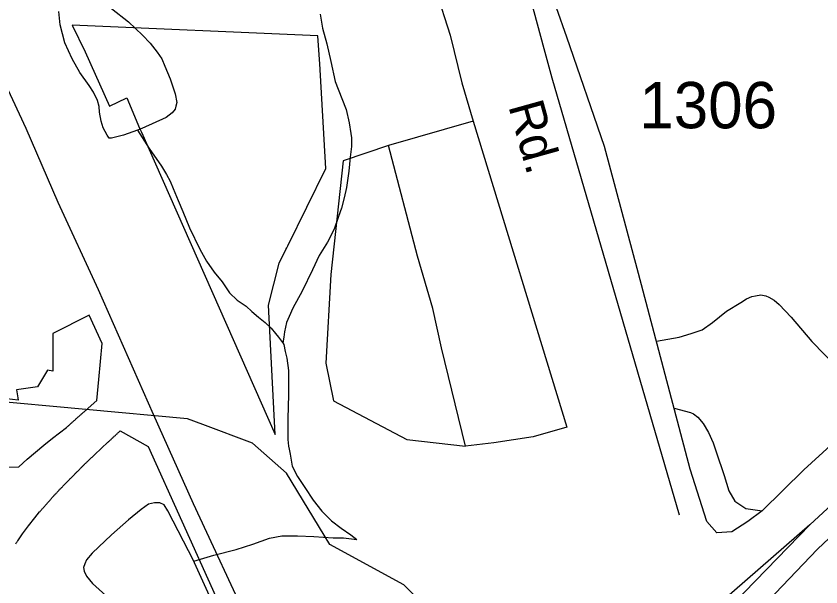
# Model space of a CAD drawing. Extents: x 2001466 to 2224147, y 644118 to 847247.
# Drawn here: x 2046317 to 2048489, y 716088 to 717629 of the extents above; entities that cross this region are included whole.
import ezdxf

# ---------------------------------------------------------------- set-up
doc = ezdxf.new("R2010")
doc.units = 0
for name, color, linetype in [('Exist Boundary Political City Limit New Hole', 7, 'Continuous'), ('Exist Hydrographic Misc Water Feature', 7, 'Continuous'), ('Exist Railroad Mainline', 7, 'Continuous'), ('Exist Road Non-System Type 51', 7, 'Continuous'), ('Exist Road Primary NC Attributed', 7, 'Continuous'), ('Exist Road Primary US Divided Attributed', 7, 'Continuous'), ('Exist Road Primary US Ramp 1 Lane  Attributed', 7, 'Continuous'), ('Exist Road Primary US Service Attributed', 7, 'Continuous'), ('Exist Road Secondary Type 51 Attributed', 7, 'Continuous'), ('Exist Road Secondary Type 51 Label', 7, 'Continuous'), ('Exist Road Secondary Type 51 Number Label', 7, 'Continuous'), ('Map Preparation Boundary City Limit Buffer Line', 7, 'Continuous')]:
    doc.layers.add(name, color=color, linetype=linetype)

msp = doc.modelspace()

# ---------------------------------------------------------------- linework, layer by layer
at = {"layer": 'Exist Boundary Political City Limit New Hole'}
for points in [[(2047131.4, 717575.3), (2046467.9, 717604.8), (2046502.9, 717532.6), (2046569.1, 717386.2), (2046615.4, 717408.5), (2046650.1, 717326.2), (2046655, 717315.2), (2047015.8, 716499.7), (2046998.4, 716849.2), (2047026.8, 716961.8), (2047045, 716998.8), (2047047.4, 717003.5), (2047050, 717008.9), (2047153.1, 717217.7), (2047142, 717405.4), (2047136.5, 717500), (2047132.1, 717562.5), (2047131.4, 717575.3)], [(2046165.2, 716408.1), (2046324.5, 716412.8), (2046346.4, 716432.9), (2046368.9, 716452.3), (2046391.9, 716471.2), (2046415.4, 716489.4), (2046453.2, 716519), (2046454.6, 716520.2), (2046455.8, 716521.2), (2046457.2, 716522.6), (2046458.6, 716523.9), (2046460.1, 716525.2), (2046461.6, 716526.6), (2046463.1, 716527.9), (2046464.6, 716529.2), (2046465.8, 716530.2), (2046466.9, 716531.2), (2046468.4, 716532.6), (2046469.9, 716533.9), (2046471, 716534.9), (2046472.1, 716535.9), (2046473.6, 716537.2), (2046475, 716538.6), (2046476.1, 716539.6), (2046477.2, 716540.6), (2046478.4, 716541.6), (2046479.5, 716542.6), (2046481, 716543.9), (2046482.5, 716545.2), (2046483.6, 716546.2), (2046484.8, 716547.2), (2046485.9, 716548.2), (2046487, 716549.2), (2046488.5, 716550.6), (2046490, 716551.9), (2046491.1, 716552.9), (2046492.2, 716553.9), (2046493.8, 716555.2), (2046495.2, 716556.5), (2046496.8, 716557.8), (2046497.9, 716558.8), (2046499, 716559.8), (2046500.5, 716561.1), (2046502, 716562.4), (2046503.5, 716563.8), (2046504.6, 716564.8), (2046505.8, 716565.8), (2046507.2, 716567.1), (2046508.4, 716568.1), (2046509.5, 716569), (2046511.4, 716570.7), (2046534.9, 716591.3), (2046540, 716648.1), (2046548.8, 716745.4), (2046514.5, 716821.5), (2046416.2, 716772.2)], [(2046416.2, 716772.2), (2046415.9, 716670.7), (2046402, 716673.1), (2046374.4, 716628.1), (2046317.6, 716620.5), (2046321.1, 716599.1), (2046322.2, 716592.6), (2046292.1, 716596.4)], [(2046442.9, 716360), (2046444, 716361.1), (2046445, 716362.1), (2046446, 716363.2), (2046447.5, 716364.6), (2046448.6, 716365.8), (2046449.9, 716367.1), (2046450.9, 716368.1), (2046452, 716369.2), (2046453, 716370.2), (2046454, 716371.3), (2046455.1, 716372.4), (2046456.1, 716373.4), (2046457.5, 716374.9), (2046459, 716376.3), (2046460.4, 716377.8), (2046461.8, 716379.2), (2046463.1, 716380.6), (2046464.6, 716382), (2046465.6, 716383.1), (2046466.6, 716384.1), (2046468.1, 716385.6), (2046469.1, 716386.6), (2046470.2, 716387.7), (2046471.6, 716389.1), (2046472.6, 716390.2), (2046473.8, 716391.2), (2046475.1, 716392.7), (2046476.5, 716394.1), (2046478, 716395.5), (2046479.4, 716396.9), (2046480.8, 716398.4), (2046482.1, 716399.8), (2046483.6, 716401.2), (2046485, 716402.6), (2046486, 716403.7), (2046487.1, 716404.8), (2046488.5, 716406.1), (2046489.9, 716407.6), (2046491, 716408.6), (2046492, 716409.7), (2046493.5, 716411.1), (2046494.5, 716412.2), (2046495.9, 716413.6), (2046497.2, 716414.9), (2046498.6, 716416.3), (2046500.1, 716417.8), (2046501.5, 716419.2), (2046502.5, 716420.2), (2046503.6, 716421.2), (2046504.8, 716422.3), (2046505.8, 716423.4), (2046507.2, 716424.8), (2046508.6, 716426.1), (2046509.8, 716427.2), (2046510.8, 716428.2), (2046512.2, 716429.6), (2046513.4, 716430.6), (2046514.4, 716431.7), (2046515.9, 716433.1), (2046517, 716434.1), (2046518.1, 716435.1), (2046519.5, 716436.4), (2046520.6, 716437.5), (2046521.8, 716438.5), (2046522.9, 716439.5), (2046524, 716440.5), (2046525, 716441.5), (2046526.1, 716442.6), (2046527.2, 716443.6), (2046548.2, 716463.5), (2046563.8, 716478.2), (2046565, 716479.3), (2046566.5, 716480.6), (2046568, 716481.9), (2046569.1, 716482.9), (2046570.2, 716483.9), (2046571.8, 716485.3), (2046573.2, 716486.6), (2046574.2, 716487.7), (2046575.4, 716488.7), (2046576.5, 716489.7), (2046577.6, 716490.7), (2046579.1, 716492.1), (2046580.6, 716493.4), (2046582, 716494.8), (2046583.5, 716496.1), (2046585, 716497.4), (2046586.1, 716498.5), (2046587.1, 716499.5), (2046588.2, 716500.6), (2046589.4, 716501.6), (2046590.9, 716502.9), (2046591.9, 716503.9), (2046593, 716505), (2046594.1, 716506), (2046595.2, 716507.1), (2046596.2, 716508.1), (2046597.8, 716509.4), (2046673.6, 716467.1)], [(2046673.6, 716467.1), (2047036.6, 715661.6), (2047022.4, 715597.3), (2046636.4, 715698.4), (2046515.5, 715730.1), (2046402.4, 715759.8), (2046226.1, 715806.3)], [(2046316, 716205), (2046317.1, 716206.6), (2046318.2, 716208.2), (2046319.5, 716209.9), (2046320.6, 716211.5), (2046321.8, 716213.1), (2046334.5, 716231.4), (2046349.9, 716253.1), (2046367, 716275.2), (2046379.9, 716290.6), (2046381.4, 716292.2), (2046382.5, 716293.3), (2046383.5, 716294.4), (2046384.5, 716295.5), (2046385.5, 716296.6), (2046386.5, 716297.8), (2046387.5, 716298.9), (2046388.9, 716300.4), (2046390.1, 716301.8), (2046391.5, 716303.3), (2046392.5, 716304.4), (2046393.5, 716305.6), (2046394.5, 716306.7), (2046395.5, 716307.8), (2046396.5, 716308.9), (2046397.5, 716310.1), (2046398.4, 716311.2), (2046399.4, 716312.4), (2046400.8, 716313.9), (2046401.8, 716315), (2046402.6, 716316.1), (2046404, 716317.7), (2046405, 716318.8), (2046406.6, 716320.7), (2046407.5, 716321.8), (2046408.5, 716322.9), (2046409.9, 716324.4), (2046411.2, 716325.9), (2046412.5, 716327.4), (2046413.5, 716328.6), (2046414.5, 716329.7), (2046415.9, 716331.2), (2046416.9, 716332.2), (2046417.9, 716333.4), (2046418.9, 716334.5), (2046419.9, 716335.6), (2046421.2, 716337.1), (2046422.6, 716338.6), (2046424, 716340), (2046425.4, 716341.5), (2046426.4, 716342.6), (2046427.4, 716343.7), (2046428.8, 716345.1), (2046430.1, 716346.6), (2046431.1, 716347.7), (2046432.1, 716348.8), (2046433.5, 716350.2), (2046434.9, 716351.7), (2046436.2, 716353.1), (2046437.4, 716354.2), (2046438.4, 716355.3), (2046439.8, 716356.8), (2046440.8, 716357.8), (2046441.9, 716358.9), (2046442.9, 716360)]]:
    msp.add_lwpolyline(points, dxfattribs=at)
at = {"layer": 'Exist Hydrographic Misc Water Feature'}
for points in [[(2046574.2, 717649.2), (2046619.9, 717613.4), (2046658.1, 717577.2), (2046678.4, 717555.5), (2046698, 717531.4), (2046709.9, 717513.4), (2046718.1, 717493.5), (2046732.5, 717459.3), (2046746.6, 717419.4), (2046750.3, 717395.7), (2046748.1, 717385.5), (2046746.4, 717377.6), (2046738.4, 717367.5), (2046722.2, 717355.3), (2046656.4, 717325.1), (2046644.3, 717321.3)], [(2046644.3, 717321.3), (2046606.8, 717307.1), (2046574.4, 717299.1), (2046568.5, 717299.2), (2046562.5, 717307.4), (2046552.3, 717327.2), (2046546.3, 717345.1), (2046542.4, 717369.3), (2046540.8, 717384.9), (2046536.5, 717401), (2046526.2, 717423.2), (2046514.3, 717441.3), (2046488.5, 717476.8), (2046468.2, 717513.2), (2046448.1, 717556.7), (2046435.8, 717604.9), (2046432.1, 717641.1)], [(2047137.7, 717634.3), (2047144.2, 717596.4), (2047155.9, 717554.1), (2047166.2, 717506.3), (2047178.3, 717452.1), (2047196.3, 717406.3), (2047208.2, 717376.6), (2047216.2, 717340.5), (2047220.5, 717312.2), (2047222.4, 717300.6), (2047222.6, 717276.6), (2047218.9, 717248.4), (2047214.6, 717210.5), (2047209, 717166.3), (2047202.7, 717138.5), (2047194.9, 717110.5), (2047187.1, 717088.5), (2047175, 717054.3), (2047157.2, 717018.4), (2047135, 716982.4), (2047117.2, 716944.2), (2047089.1, 716886.4), (2047063.7, 716840.3), (2047053.6, 716817.9), (2047047, 716802.3), (2047041.5, 716776.4), (2047039.5, 716762.1), (2047036.9, 716746.7), (2047039.7, 716742.2)], [(2046644.3, 717321.3), (2046676.5, 717271.4), (2046708.9, 717223.5), (2046722.7, 717201.5), (2046732.7, 717183.4), (2046740.9, 717163.5), (2046754.6, 717131.4), (2046766.7, 717101.6), (2046785, 717057.9), (2046813.1, 716999.6), (2046831.1, 716967.7), (2046851.2, 716937.9), (2046873.2, 716911.8), (2046893.3, 716882), (2046913.4, 716861.9), (2046937.5, 716846.1), (2046953.3, 716831.9), (2046971.2, 716816.3), (2046989.2, 716802.2), (2047005.4, 716786.3), (2047017.5, 716772.3), (2047025.5, 716762.2), (2047033.5, 716752), (2047036.9, 716746.7), (2047039.7, 716742.2)], [(2046820.7, 716526.8), (2046779.9, 716542.3), (2046229.9, 716592.8), (2046070.8, 716651.8), (2045670.1, 716935.2)], [(2047039.7, 716742.2), (2047043.4, 716724.1), (2047047.7, 716706.1), (2047051.8, 716672.2), (2047052, 716622.3), (2047051.8, 716608.1), (2047050.1, 716542.3), (2047050.1, 716486.3), (2047051.8, 716468.2), (2047053.8, 716460.1)], [(2047691.3, 715623.8), (2047664.9, 715671.1), (2047488.7, 715970), (2047363.9, 716093.9), (2047163.9, 716203), (2047046.8, 716395.7), (2046954.8, 716476.3), (2046820.7, 716526.8)], [(2047053.8, 716460.1), (2047056.3, 716446.4), (2047061.8, 716414.3), (2047076.4, 716386.2), (2047096.5, 716356.3), (2047118.4, 716322.2), (2047142.4, 716292.6), (2047168.2, 716266.4), (2047194.3, 716246.6), (2047220.5, 716228.8), (2047236.3, 716216.6)], [(2046796.9, 716157.6), (2046726.3, 716293.6), (2046716.3, 716309.7), (2046704.6, 716315.6), (2046690.1, 716315.7), (2046674.3, 716311.7), (2046654.4, 716297.6), (2046620.3, 716269.5), (2046574.6, 716229.4), (2046522.5, 716179.3), (2046506.7, 716161.4), (2046502.4, 716151.1), (2046498.7, 716141.1), (2046500.8, 716131.1), (2046506.5, 716117.2), (2046522.7, 716097.3), (2046558.8, 716065.5)], [(2046796.9, 716157.6), (2046850.6, 716173.8), (2046910.5, 716189.8), (2046956.2, 716204), (2047000.7, 716220), (2047034.3, 716226.2), (2047076.4, 716226.3), (2047120.5, 716224.5), (2047172.3, 716220.7), (2047200.4, 716220.5), (2047236.3, 716216.6)], [(2046838.9, 716064), (2046798.7, 716153.6), (2046796.9, 716157.6)]]:
    msp.add_lwpolyline(points, dxfattribs=at)
at = {"layer": 'Exist Railroad Mainline'}
msp.add_lwpolyline([(2048107.6, 716282.4), (2047763.8, 717461.6), (2047742.6, 717540.5), (2047673.3, 717797.5), (2047587.4, 718078), (2047580.8, 718099.4), (2047562.7, 718170.3), (2047486.2, 718469.1), (2047458.2, 718585.1), (2047443.9, 718681), (2047435.7, 718748.4), (2047431.1, 718786.8), (2047429.7, 718893.1), (2047429.3, 719128.9), (2047427, 719302.9), (2047420.7, 719522.9)], dxfattribs=at)
at = {"layer": 'Exist Road Non-System Type 51'}
msp.add_line((2047550.9, 717344.9), (2047322.1, 717279.8), dxfattribs=at)
for points in [[(2047346.8, 718137.7), (2047371.5, 718008.9), (2047400.1, 717902.2), (2047428.7, 717790.4), (2047449.5, 717699.3), (2047488.5, 717577), (2047519.7, 717449), (2047550.9, 717344.9)], [(2047550.9, 717344.9), (2047803.2, 716519.8)], [(2047322.1, 717279.8), (2047199.9, 717238.2), (2047166.1, 716931.2)], [(2047530.1, 716468), (2047465.1, 716733.4), (2047441.7, 716840.1), (2047400.1, 716980.6), (2047322.1, 717279.8)], [(2047166.1, 716931.2), (2047153.1, 716691.8), (2047173.9, 716590.3), (2047371.5, 716486.2), (2047530.1, 716468)], [(2048045.2, 716751.6), (2048106.9, 716762), (2048138.9, 716772), (2048168.9, 716782.2), (2048196.9, 716802.2), (2048234.9, 716832.2), (2048272.8, 716856.3), (2048288.8, 716866.3), (2048302.7, 716872.2), (2048312.8, 716874.2), (2048326.8, 716876.4), (2048340.8, 716874.3), (2048348.7, 716870.3), (2048362.7, 716862.4), (2048376.7, 716850.3), (2048392.7, 716833.8), (2048408.8, 716816.5), (2048464.8, 716750.5), (2048633, 716577.8)], [(2048092.9, 716570.8), (2048137.6, 716559.2), (2048145.6, 716555.2), (2048157.4, 716546.8), (2048171.6, 716529.3), (2048185.8, 716505.4), (2048198.6, 716476.9), (2048206.5, 716452.8), (2048227.8, 716389.3), (2048241.1, 716347.7), (2048257.4, 716319.9), (2048286.8, 716300.3), (2048330.9, 716293.6)], [(2047803.2, 716519.8), (2047712.8, 716493.2), (2047606.5, 716477.3), (2047530.1, 716468)]]:
    msp.add_lwpolyline(points, dxfattribs=at)
at = {"layer": 'Exist Road Primary NC Attributed'}
msp.add_lwpolyline([(2047126.5, 715542.4), (2047053.5, 715721.6), (2046951.1, 715977.7), (2046795.5, 716313), (2046688.2, 716554.1), (2046539.1, 716890.1), (2046430.2, 717125.6), (2046344, 717325.2), (2046246.7, 717532.7), (2046182.9, 717674), (2046063.6, 717877.6), (2045972.7, 718011.7), (2045840.7, 718187.3), (2045748.1, 718291.9), (2045593.8, 718450.7), (2045472.5, 718559.3), (2045367.2, 718647.1), (2045249.2, 718728.5), (2045126.3, 718806.7), (2044966.8, 718899.3), (2044706.3, 719021.5), (2044478.2, 719114.1), (2044093.7, 719276.9)], dxfattribs=at)
at = {"layer": 'Exist Road Primary US Divided Attributed'}
for points in [[(2048214.8, 715912.7), (2048479.8, 716190.5), (2048697.7, 716395.3), (2048905, 716576.6), (2049059.6, 716710), (2049278.3, 716872.5), (2049517.5, 717043.6), (2049724.5, 717176.4), (2049913.5, 717291.3), (2050056.1, 717372.3), (2050236.9, 717473.3), (2050449.5, 717579.3), (2050672.3, 717684.8), (2050871.4, 717771.2), (2051086.4, 717854.8), (2051353.5, 717951), (2051861.1, 718117.3), (2052138.6, 718208.5), (2052354.1, 718278.7), (2052544.3, 718340)], [(2050897.3, 717851.1), (2050827.3, 717824.6), (2050667.7, 717760.2), (2050428.6, 717638.4), (2050175.6, 717508.3), (2050038.6, 717431.8), (2049876.6, 717337.4), (2049672.2, 717212.3), (2049463.8, 717076.8), (2049245.5, 716922.7), (2049021.4, 716750.9), (2048851.3, 716611.8), (2048712.6, 716487.2), (2048637, 716420.1), (2048459.5, 716255.8), (2048195, 715983.7), (2048103.6, 715890.6), (2047946, 715716.5), (2047818.7, 715560.9)]]:
    msp.add_lwpolyline(points, dxfattribs=at)
at = {"layer": 'Exist Road Primary US Ramp 1 Lane  Attributed'}
msp.add_lwpolyline([(2048459.5, 716255.8), (2047870, 715742.5), (2047470.7, 715420)], dxfattribs=at)
at = {"layer": 'Exist Road Primary US Service Attributed'}
msp.add_lwpolyline([(2051135.3, 719172.8), (2051082.2, 719000.4), (2050985.6, 718678.4), (2050867.4, 718280.7), (2050791.7, 718119.6), (2050700, 717990.8), (2050613.9, 717908.7), (2050478.8, 717808.8), (2050234.2, 717673.6), (2049957.4, 717531.9), (2049686.3, 717370.8), (2049332.2, 717143.8), (2048990.3, 716878.1), (2048679.7, 716620.4), (2048443.2, 716404.7), (2048330.9, 716293.6)], dxfattribs=at)
at = {"layer": 'Exist Road Secondary Type 51 Attributed'}
msp.add_lwpolyline([(2048330.9, 716293.6), (2048292.3, 716264.6), (2048248.9, 716237.2), (2048208.7, 716234), (2048181.3, 716264.6), (2048136.2, 716406.3), (2047997, 716934.5), (2047905.3, 717277.4), (2047803.1, 717572.1), (2047719.5, 717810.4), (2047643.8, 718097.1), (2047564.2, 718440.1), (2047530.4, 718659.1), (2047519.9, 719138.9), (2047510.3, 719486.8), (2047522.4, 719784.7), (2047551.3, 720138.9), (2047563.4, 720338.6)], dxfattribs=at)
at = {"layer": 'Map Preparation Boundary City Limit Buffer Line'}
for points in [[(2047131.4, 717575.3), (2046467.9, 717604.8), (2046502.9, 717532.6), (2046569.1, 717386.2), (2046615.4, 717408.5), (2046650.1, 717326.2), (2046655, 717315.2), (2047015.8, 716499.7), (2046998.4, 716849.2), (2047026.8, 716961.8), (2047045, 716998.8), (2047047.4, 717003.5), (2047050, 717008.9), (2047153.1, 717217.7), (2047142, 717405.4), (2047136.5, 717500), (2047132.1, 717562.5), (2047131.4, 717575.3)], [(2046165.2, 716408.1), (2046324.5, 716412.8), (2046346.4, 716432.9), (2046368.9, 716452.3), (2046391.9, 716471.2), (2046415.4, 716489.4), (2046453.2, 716519), (2046454.6, 716520.2), (2046455.8, 716521.2), (2046457.2, 716522.6), (2046458.6, 716523.9), (2046460.1, 716525.2), (2046461.6, 716526.6), (2046463.1, 716527.9), (2046464.6, 716529.2), (2046465.8, 716530.2), (2046466.9, 716531.2), (2046468.4, 716532.6), (2046469.9, 716533.9), (2046471, 716534.9), (2046472.1, 716535.9), (2046473.6, 716537.2), (2046475, 716538.6), (2046476.1, 716539.6), (2046477.2, 716540.6), (2046478.4, 716541.6), (2046479.5, 716542.6), (2046481, 716543.9), (2046482.5, 716545.2), (2046483.6, 716546.2), (2046484.8, 716547.2), (2046485.9, 716548.2), (2046487, 716549.2), (2046488.5, 716550.6), (2046490, 716551.9), (2046491.1, 716552.9), (2046492.2, 716553.9), (2046493.8, 716555.2), (2046495.2, 716556.5), (2046496.8, 716557.8), (2046497.9, 716558.8), (2046499, 716559.8), (2046500.5, 716561.1), (2046502, 716562.4), (2046503.5, 716563.8), (2046504.6, 716564.8), (2046505.8, 716565.8), (2046507.2, 716567.1), (2046508.4, 716568.1), (2046509.5, 716569), (2046511.4, 716570.7), (2046534.9, 716591.3), (2046540, 716648.1), (2046548.8, 716745.4), (2046514.5, 716821.5), (2046416.2, 716772.2)], [(2046416.2, 716772.2), (2046415.9, 716670.7), (2046402, 716673.1), (2046374.4, 716628.1), (2046317.6, 716620.5), (2046321.1, 716599.1), (2046322.2, 716592.6), (2046292.1, 716596.4)], [(2046442.9, 716360), (2046444, 716361.1), (2046445, 716362.1), (2046446, 716363.2), (2046447.5, 716364.6), (2046448.6, 716365.8), (2046449.9, 716367.1), (2046450.9, 716368.1), (2046452, 716369.2), (2046453, 716370.2), (2046454, 716371.3), (2046455.1, 716372.4), (2046456.1, 716373.4), (2046457.5, 716374.9), (2046459, 716376.3), (2046460.4, 716377.8), (2046461.8, 716379.2), (2046463.1, 716380.6), (2046464.6, 716382), (2046465.6, 716383.1), (2046466.6, 716384.1), (2046468.1, 716385.6), (2046469.1, 716386.6), (2046470.2, 716387.7), (2046471.6, 716389.1), (2046472.6, 716390.2), (2046473.8, 716391.2), (2046475.1, 716392.7), (2046476.5, 716394.1), (2046478, 716395.5), (2046479.4, 716396.9), (2046480.8, 716398.4), (2046482.1, 716399.8), (2046483.6, 716401.2), (2046485, 716402.6), (2046486, 716403.7), (2046487.1, 716404.8), (2046488.5, 716406.1), (2046489.9, 716407.6), (2046491, 716408.6), (2046492, 716409.7), (2046493.5, 716411.1), (2046494.5, 716412.2), (2046495.9, 716413.6), (2046497.2, 716414.9), (2046498.6, 716416.3), (2046500.1, 716417.8), (2046501.5, 716419.2), (2046502.5, 716420.2), (2046503.6, 716421.2), (2046504.8, 716422.3), (2046505.8, 716423.4), (2046507.2, 716424.8), (2046508.6, 716426.1), (2046509.8, 716427.2), (2046510.8, 716428.2), (2046512.2, 716429.6), (2046513.4, 716430.6), (2046514.4, 716431.7), (2046515.9, 716433.1), (2046517, 716434.1), (2046518.1, 716435.1), (2046519.5, 716436.4), (2046520.6, 716437.5), (2046521.8, 716438.5), (2046522.9, 716439.5), (2046524, 716440.5), (2046525, 716441.5), (2046526.1, 716442.6), (2046527.2, 716443.6), (2046548.2, 716463.5), (2046563.8, 716478.2), (2046565, 716479.3), (2046566.5, 716480.6), (2046568, 716481.9), (2046569.1, 716482.9), (2046570.2, 716483.9), (2046571.8, 716485.3), (2046573.2, 716486.6), (2046574.2, 716487.7), (2046575.4, 716488.7), (2046576.5, 716489.7), (2046577.6, 716490.7), (2046579.1, 716492.1), (2046580.6, 716493.4), (2046582, 716494.8), (2046583.5, 716496.1), (2046585, 716497.4), (2046586.1, 716498.5), (2046587.1, 716499.5), (2046588.2, 716500.6), (2046589.4, 716501.6), (2046590.9, 716502.9), (2046591.9, 716503.9), (2046593, 716505), (2046594.1, 716506), (2046595.2, 716507.1), (2046596.2, 716508.1), (2046597.8, 716509.4), (2046673.6, 716467.1)], [(2046673.6, 716467.1), (2047036.6, 715661.6), (2047022.4, 715597.3), (2046636.4, 715698.4), (2046515.5, 715730.1), (2046402.4, 715759.8), (2046226.1, 715806.3)], [(2046316, 716205), (2046317.1, 716206.6), (2046318.2, 716208.2), (2046319.5, 716209.9), (2046320.6, 716211.5), (2046321.8, 716213.1), (2046334.5, 716231.4), (2046349.9, 716253.1), (2046367, 716275.2), (2046379.9, 716290.6), (2046381.4, 716292.2), (2046382.5, 716293.3), (2046383.5, 716294.4), (2046384.5, 716295.5), (2046385.5, 716296.6), (2046386.5, 716297.8), (2046387.5, 716298.9), (2046388.9, 716300.4), (2046390.1, 716301.8), (2046391.5, 716303.3), (2046392.5, 716304.4), (2046393.5, 716305.6), (2046394.5, 716306.7), (2046395.5, 716307.8), (2046396.5, 716308.9), (2046397.5, 716310.1), (2046398.4, 716311.2), (2046399.4, 716312.4), (2046400.8, 716313.9), (2046401.8, 716315), (2046402.6, 716316.1), (2046404, 716317.7), (2046405, 716318.8), (2046406.6, 716320.7), (2046407.5, 716321.8), (2046408.5, 716322.9), (2046409.9, 716324.4), (2046411.2, 716325.9), (2046412.5, 716327.4), (2046413.5, 716328.6), (2046414.5, 716329.7), (2046415.9, 716331.2), (2046416.9, 716332.2), (2046417.9, 716333.4), (2046418.9, 716334.5), (2046419.9, 716335.6), (2046421.2, 716337.1), (2046422.6, 716338.6), (2046424, 716340), (2046425.4, 716341.5), (2046426.4, 716342.6), (2046427.4, 716343.7), (2046428.8, 716345.1), (2046430.1, 716346.6), (2046431.1, 716347.7), (2046432.1, 716348.8), (2046433.5, 716350.2), (2046434.9, 716351.7), (2046436.2, 716353.1), (2046437.4, 716354.2), (2046438.4, 716355.3), (2046439.8, 716356.8), (2046440.8, 716357.8), (2046441.9, 716358.9), (2046442.9, 716360)]]:
    msp.add_lwpolyline(points, dxfattribs=at)

# ---------------------------------------------------------------- texts
at = {"layer": 'Exist Road Secondary Type 51 Label'}
msp.add_text('Rd.', height=95, rotation=285.5938, dxfattribs=at).set_placement((2047645, 717386.4))
at = {"layer": 'Exist Road Secondary Type 51 Number Label'}
msp.add_text('1306', height=125, dxfattribs=at).set_placement((2047999.1, 717326.1))

doc.saveas('drawing.dxf')
